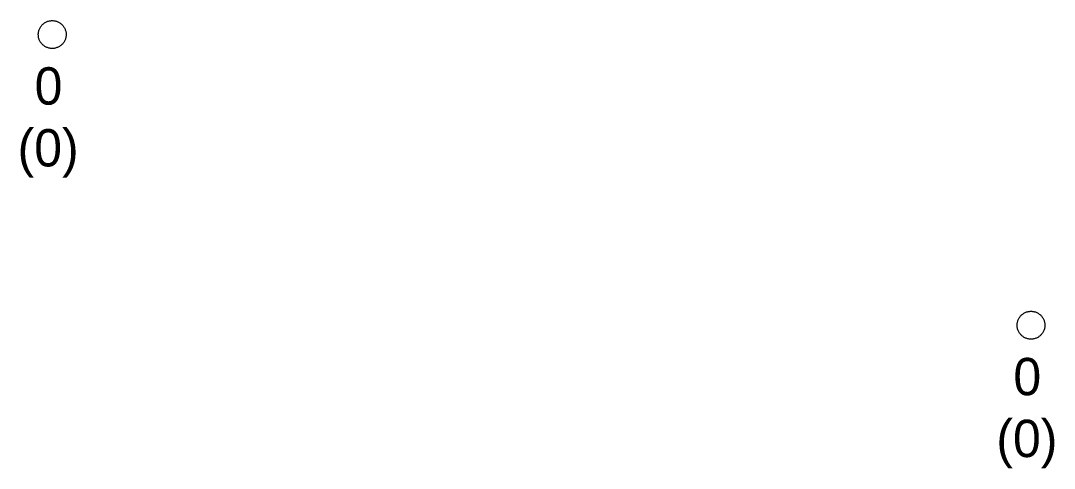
# Model space of a CAD drawing. Extents: x -606452 to -604459, y -1157823 to -1156972.
# Drawn here: x -605870.62 to -605852.07, y -1157452.07 to -1157444.03 of the extents above; entities that cross this region are included whole.
import ezdxf

# ---------------------------------------------------------------- set-up
doc = ezdxf.new("R2010")
doc.units = 0
doc.layers.add('Vstupní šachta stoky', color=7, linetype='Continuous')

msp = doc.modelspace()

# ---------------------------------------------------------------- linework, layer by layer
at = {"layer": 'Vstupní šachta stoky'}
for p, q in [((-605870.064, -1157444.028), (-605870.051, -1157444.028)), ((-605852.502, -1157449.248), (-605852.489, -1157449.248))]:
    msp.add_line(p, q, dxfattribs=at)
for points in [[(-605870.051, -1157444.028), (-605870.038, -1157444.028), (-605870.025, -1157444.029), (-605870.012, -1157444.031), (-605869.999, -1157444.034), (-605869.986, -1157444.037), (-605869.973, -1157444.04), (-605869.961, -1157444.045), (-605869.949, -1157444.05), (-605869.937, -1157444.056), (-605869.925, -1157444.062), (-605869.914, -1157444.069), (-605869.903, -1157444.077), (-605869.893, -1157444.085), (-605869.883, -1157444.093), (-605869.873, -1157444.102), (-605869.864, -1157444.112), (-605869.856, -1157444.122), (-605869.848, -1157444.133), (-605869.84, -1157444.144), (-605869.833, -1157444.155), (-605869.827, -1157444.167), (-605869.822, -1157444.179), (-605869.817, -1157444.191), (-605869.812, -1157444.203), (-605869.809, -1157444.216), (-605869.806, -1157444.229), (-605869.804, -1157444.242), (-605869.802, -1157444.255), (-605869.801, -1157444.268), (-605869.801, -1157444.281), (-605869.802, -1157444.295), (-605869.803, -1157444.308), (-605869.805, -1157444.321), (-605869.807, -1157444.334), (-605869.811, -1157444.346), (-605869.814, -1157444.359), (-605869.819, -1157444.371), (-605869.824, -1157444.384), (-605869.83, -1157444.395), (-605869.837, -1157444.407), (-605869.844, -1157444.418), (-605869.851, -1157444.429), (-605869.86, -1157444.439), (-605869.868, -1157444.449), (-605869.878, -1157444.458), (-605869.888, -1157444.467), (-605869.898, -1157444.476), (-605869.908, -1157444.483), (-605869.919, -1157444.491), (-605869.931, -1157444.497), (-605869.943, -1157444.503), (-605869.955, -1157444.509), (-605869.967, -1157444.513), (-605869.979, -1157444.518), (-605869.992, -1157444.521), (-605870.005, -1157444.524), (-605870.018, -1157444.526), (-605870.031, -1157444.527), (-605870.044, -1157444.528), (-605870.058, -1157444.528), (-605870.071, -1157444.527), (-605870.084, -1157444.526), (-605870.097, -1157444.524), (-605870.11, -1157444.521), (-605870.123, -1157444.518), (-605870.135, -1157444.513), (-605870.147, -1157444.509), (-605870.159, -1157444.503), (-605870.171, -1157444.497), (-605870.183, -1157444.491), (-605870.194, -1157444.483), (-605870.204, -1157444.476), (-605870.214, -1157444.467), (-605870.224, -1157444.458), (-605870.234, -1157444.449), (-605870.242, -1157444.439), (-605870.251, -1157444.429), (-605870.258, -1157444.418), (-605870.265, -1157444.407), (-605870.272, -1157444.395), (-605870.278, -1157444.384), (-605870.283, -1157444.371), (-605870.288, -1157444.359), (-605870.291, -1157444.346), (-605870.295, -1157444.334), (-605870.297, -1157444.321), (-605870.299, -1157444.308), (-605870.3, -1157444.295), (-605870.301, -1157444.281), (-605870.301, -1157444.268), (-605870.3, -1157444.255), (-605870.298, -1157444.242), (-605870.296, -1157444.229), (-605870.293, -1157444.216), (-605870.29, -1157444.203), (-605870.285, -1157444.191), (-605870.28, -1157444.179), (-605870.275, -1157444.167), (-605870.269, -1157444.155), (-605870.262, -1157444.144)], [(-605870.262, -1157444.144), (-605870.254, -1157444.133), (-605870.246, -1157444.122), (-605870.238, -1157444.112), (-605870.229, -1157444.102), (-605870.219, -1157444.093), (-605870.209, -1157444.085), (-605870.199, -1157444.077), (-605870.188, -1157444.069), (-605870.177, -1157444.062), (-605870.165, -1157444.056), (-605870.153, -1157444.05), (-605870.141, -1157444.045), (-605870.129, -1157444.04), (-605870.116, -1157444.037), (-605870.103, -1157444.034), (-605870.09, -1157444.031), (-605870.077, -1157444.029), (-605870.064, -1157444.028)], [(-605852.489, -1157449.248), (-605852.476, -1157449.248), (-605852.463, -1157449.249), (-605852.45, -1157449.251), (-605852.437, -1157449.254), (-605852.424, -1157449.257), (-605852.411, -1157449.26), (-605852.399, -1157449.265), (-605852.387, -1157449.27), (-605852.375, -1157449.276), (-605852.363, -1157449.282), (-605852.352, -1157449.289), (-605852.341, -1157449.297), (-605852.331, -1157449.305), (-605852.321, -1157449.313), (-605852.311, -1157449.322), (-605852.302, -1157449.332), (-605852.294, -1157449.342), (-605852.286, -1157449.353), (-605852.278, -1157449.364), (-605852.271, -1157449.375), (-605852.265, -1157449.387), (-605852.26, -1157449.399), (-605852.255, -1157449.411), (-605852.25, -1157449.423), (-605852.247, -1157449.436), (-605852.244, -1157449.449), (-605852.242, -1157449.462), (-605852.24, -1157449.475), (-605852.239, -1157449.488), (-605852.239, -1157449.501), (-605852.24, -1157449.515), (-605852.241, -1157449.528), (-605852.243, -1157449.541), (-605852.245, -1157449.554), (-605852.249, -1157449.566), (-605852.252, -1157449.579), (-605852.257, -1157449.591), (-605852.262, -1157449.604), (-605852.268, -1157449.615), (-605852.275, -1157449.627), (-605852.282, -1157449.638), (-605852.289, -1157449.649), (-605852.298, -1157449.659), (-605852.306, -1157449.669), (-605852.316, -1157449.678), (-605852.326, -1157449.687), (-605852.336, -1157449.696), (-605852.346, -1157449.703), (-605852.357, -1157449.711), (-605852.369, -1157449.717), (-605852.381, -1157449.723), (-605852.393, -1157449.729), (-605852.405, -1157449.733), (-605852.417, -1157449.738), (-605852.43, -1157449.741), (-605852.443, -1157449.744), (-605852.456, -1157449.746), (-605852.469, -1157449.747), (-605852.482, -1157449.748), (-605852.496, -1157449.748), (-605852.509, -1157449.747), (-605852.522, -1157449.746), (-605852.535, -1157449.744), (-605852.548, -1157449.741), (-605852.561, -1157449.738), (-605852.573, -1157449.733), (-605852.585, -1157449.729), (-605852.597, -1157449.723), (-605852.609, -1157449.717), (-605852.621, -1157449.711), (-605852.632, -1157449.703), (-605852.642, -1157449.696), (-605852.652, -1157449.687), (-605852.662, -1157449.678), (-605852.672, -1157449.669), (-605852.68, -1157449.659), (-605852.689, -1157449.649), (-605852.696, -1157449.638), (-605852.703, -1157449.627), (-605852.71, -1157449.615), (-605852.716, -1157449.604), (-605852.721, -1157449.591), (-605852.726, -1157449.579), (-605852.729, -1157449.566), (-605852.733, -1157449.554), (-605852.735, -1157449.541), (-605852.737, -1157449.528), (-605852.738, -1157449.515), (-605852.739, -1157449.501), (-605852.739, -1157449.488), (-605852.738, -1157449.475), (-605852.736, -1157449.462), (-605852.734, -1157449.449), (-605852.731, -1157449.436), (-605852.728, -1157449.423), (-605852.723, -1157449.411), (-605852.718, -1157449.399), (-605852.713, -1157449.387), (-605852.707, -1157449.375), (-605852.7, -1157449.364)], [(-605852.7, -1157449.364), (-605852.692, -1157449.353), (-605852.684, -1157449.342), (-605852.676, -1157449.332), (-605852.667, -1157449.322), (-605852.657, -1157449.313), (-605852.647, -1157449.305), (-605852.637, -1157449.297), (-605852.626, -1157449.289), (-605852.615, -1157449.282), (-605852.603, -1157449.276), (-605852.591, -1157449.27), (-605852.579, -1157449.265), (-605852.567, -1157449.26), (-605852.554, -1157449.257), (-605852.541, -1157449.254), (-605852.528, -1157449.251), (-605852.515, -1157449.249), (-605852.502, -1157449.248)]]:
    msp.add_lwpolyline(points, dxfattribs=at)

# ---------------------------------------------------------------- texts
for s, height, p in [('0', 0.671, (-605870.367, -1157445.536)), ('(0)', 0.6708, (-605870.673, -1157446.647)), ('0', 0.671, (-605852.805, -1157450.756)), ('(0)', 0.6708, (-605853.111, -1157451.867))]:
    msp.add_text(s, height=height, dxfattribs=at).set_placement(p)

doc.saveas('drawing.dxf')
